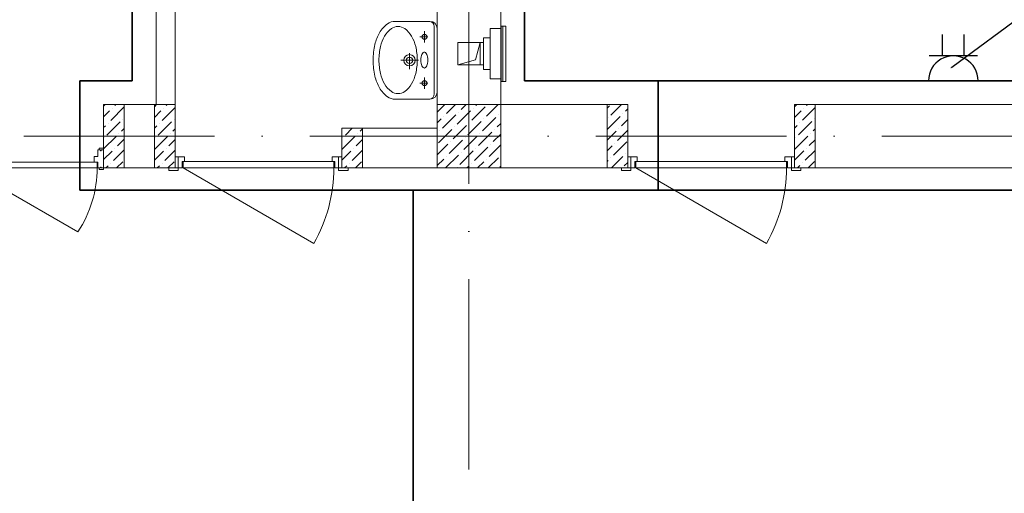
# Model space of a CAD drawing. Header units: millimetres. Extents: x 1114507 to 93926427, y 174473 to 817039.
# Tile 342 of 483: x 1781956 to 1788156, y 773875 to 776860. Entities that reach past the tile are written whole.
import ezdxf
from ezdxf import colors
from ezdxf.entities.mleader import LeaderData, LeaderLine
from ezdxf.math import Vec2, Vec3

# ---------------------------------------------------------------- set-up
doc = ezdxf.new("R2010")
doc.units = ezdxf.units.MM
doc.linetypes.add('ACAD_ISO10W100', pattern=[18, 12, -3, 0, -3])
doc.linetypes.add('ADSK_Скрыто', pattern=[6, 3, -3])
for name, color, linetype, lineweight in [('_Hidden_', 7, 'ADSK_Скрыто', 9), ('Doors', 86, 'Continuous', 13), ('Mechanical Equipment', 7, 'Continuous', 18), ('размеры', 12, 'Continuous', 15), ('Сантехника', 150, 'Continuous', 13)]:
    doc.layers.add(name, color=color, linetype=linetype, lineweight=lineweight)
doc.layers.add('ventilatsiya', color=7, linetype='Continuous')
doc.layers.add('ЭО', color=20, linetype='Continuous')
doc.styles.get("Standard").update_dxf_attribs({"font": 'isocpeui.ttf'})
doc.styles.add('X_ISO', font='isocpeui.ttf')
doc.dimstyles.new('Санжар', dxfattribs={"dimtxt": 240, "dimasz": 200, "dimexe": 200, "dimexo": 200, "dimgap": 50, "dimtad": 1, "dimdec": 0, "dimtxsty": 'Standard', "dimblk": 'OBLIQUE', "dimcen": 2.5, "dimdle": 200, "dimclrd": 152, "dimclre": 152, "dimclrt": 152, "dimadec": 0, "dimazin": 0, "dimtfac": 1, "dimtdec": 0, "dimtmove": 0, "dimatfit": 3, "dimldrblk": 'OBLIQUE', "dimfxl": 0, "dimlwd": 0, "dimlwe": 0, "dimarcsym": 0})

# ---------------------------------------------------------------- blocks, each defined once
blk = doc.blocks.new('blokqav3mak')
at = {"color": 1, "linetype": 'ACAD_ISO10W100', "lineweight": 0, "ltscale": 100}
for p, q in [((1603166.4, 782425.1), (1603166.4, 766825.1)), ((1626766.4, 776125.1), (1599766.4, 776125.1))]:
    blk.add_line(p, q, dxfattribs=at)
at = {"lineweight": 0, "ltscale": 100}
for p, q in [((1602966.4, 776325.1), (1602966.4, 782225.1)), ((1603366.4, 776325.1), (1603366.4, 782225.1)), ((1601196.4, 776325.1), (1601196.4, 778495.1)), ((1601316.4, 776325.1), (1601316.4, 778375.1)), ((1601316.4, 776325.1), (1600866.4, 776325.1)), ((1600866.4, 776325.1), (1600866.4, 775925.1)), ((1601316.4, 776325.1), (1601316.4, 775925.1)), ((1604166.4, 776325.1), (1603366.4, 776325.1)), ((1604166.4, 776325.1), (1604166.4, 775925.1)), ((1612566.4, 776325.1), (1605216.4, 776325.1)), ((1605216.4, 776325.1), (1605216.4, 775925.1)), ((1602966.4, 776175.1), (1602366.4, 776175.1)), ((1602366.4, 776175.1), (1602366.4, 775925.1)), ((1601316.4, 775925.1), (1600866.4, 775925.1)), ((1604166.4, 775925.1), (1602366.4, 775925.1)), ((1613766.4, 775925.1), (1605216.4, 775925.1))]:
    blk.add_line(p, q, dxfattribs=at)
at = {"linetype": 'Continuous', "lineweight": 0, "ltscale": 100}
for p, q in [((1600866.4, 776314.3, 0), (1600877.1, 776325.1, 0)), ((1600937.4, 776318, 0), (1600944.5, 776325.1, 0)), ((1601186.4, 776311.4, 0), (1601200, 776325.1, 0)), ((1601260.3, 776318, 0), (1601267.4, 776325.1, 0)), ((1602966.4, 776277), (1603014.5, 776325.1)), ((1603024.6, 776267.9), (1603081.8, 776325.1)), ((1603117.2, 776293.2), (1603149.2, 776325.1)), ((1603209.8, 776318.4), (1603216.5, 776325.1)), ((1603277.2, 776251.1), (1603351.2, 776325.1)), ((1604036.4, 776302, 0), (1604052.1, 776317.7, 0)), ((1604060.5, 776258.8, 0), (1604126.8, 776325.1, 0)), ((1605231.1, 776325.1, 0), (1605216.4, 776310.4, 0)), ((1605298.4, 776325.1, 0), (1605292.3, 776319, 0)), ((1600866.4, 776247, 0), (1600903.7, 776284.3, 0)), ((1600912.1, 776225.4, 0), (1600996.3, 776309.6, 0)), ((1600920.5, 776301.2, 0), (1600920.5, 776301.2, 0)), ((1601186.4, 776244.1, 0), (1601226.6, 776284.3, 0)), ((1601235, 776225.4, 0), (1601316.4, 776306.7, 0)), ((1601243.4, 776301.2, 0), (1601243.4, 776301.2, 0)), ((1602999.4, 776175.3), (1603083.6, 776259.5)), ((1603007.8, 776251.1), (1603007.8, 776251.1)), ((1603092, 776200.6), (1603176.2, 776284.8)), ((1603100.4, 776276.3), (1603100.4, 776276.3)), ((1603184.6, 776225.8), (1603268.8, 776310)), ((1603193, 776301.6), (1603193, 776301.6)), ((1603353, 776259.5), (1603353, 776259.5)), ((1604036.4, 776167.3, 0), (1604119.4, 776250.4, 0)), ((1604136.3, 776267.2, 0), (1604136.3, 776267.2, 0)), ((1604153.1, 776284.1, 0), (1604166.4, 776297.3, 0)), ((1605258.6, 776285.3, 0), (1605216.4, 776243, 0)), ((1605346.4, 776305.7, 0), (1605267, 776226.3, 0)), ((1605275.4, 776302.1, 0), (1605275.4, 776302.1, 0)), ((1600866.4, 776179.6, 0), (1600878.4, 776191.7, 0)), ((1600886.8, 776132.8, 0), (1600971, 776217, 0)), ((1600895.3, 776208.6, 0), (1600895.3, 776208.6, 0)), ((1600987.9, 776233.8, 0), (1600987.9, 776233.8, 0)), ((1601186.4, 776176.7, 0), (1601201.4, 776191.7, 0)), ((1601209.8, 776132.8, 0), (1601294, 776217, 0)), ((1601218.2, 776208.6, 0), (1601218.2, 776208.6, 0)), ((1601310.8, 776233.8, 0), (1601310.8, 776233.8, 0)), ((1602966.4, 776209.7), (1602990.9, 776234.2)), ((1603066.7, 776108), (1603150.9, 776192.2)), ((1603159.3, 776133.2), (1603243.5, 776217.4)), ((1603167.7, 776209), (1603167.7, 776209)), ((1603251.9, 776158.5), (1603336.1, 776242.7)), ((1603260.4, 776234.2), (1603260.4, 776234.2)), ((1603344.5, 776183.7), (1603366.4, 776205.5)), ((1604043.7, 776242, 0), (1604043.7, 776242, 0)), ((1604127.9, 776191.5, 0), (1604166.4, 776229.9, 0)), ((1605233.4, 776192.7, 0), (1605216.4, 776175.7, 0)), ((1605326, 776217.9, 0), (1605241.8, 776133.7, 0)), ((1605250.2, 776209.5, 0), (1605250.2, 776209.5, 0)), ((1605342.8, 776234.8, 0), (1605342.8, 776234.8, 0)), ((1600962.6, 776141.2, 0), (1600962.6, 776141.2, 0)), ((1600979.5, 776158, 0), (1600996.4, 776174.9, 0)), ((1601285.5, 776141.2, 0), (1601285.5, 776141.2, 0)), ((1601302.4, 776158, 0), (1601316.4, 776172, 0)), ((1602389.8, 776132.8, 0), (1602432.1, 776175.1, 0)), ((1602465.5, 776141.2, 0), (1602465.5, 776141.2, 0)), ((1602482.4, 776158, 0), (1602496.4, 776172, 0)), ((1602974.1, 776082.7), (1603058.3, 776166.9)), ((1602982.5, 776158.5), (1602982.5, 776158.5)), ((1603075.1, 776183.7), (1603075.1, 776183.7)), ((1603226.7, 776065.9), (1603310.9, 776150.1)), ((1603235.1, 776141.6), (1603235.1, 776141.6)), ((1603319.3, 776091.1), (1603366.4, 776138.2)), ((1603327.7, 776166.9), (1603327.7, 776166.9)), ((1604036.4, 776099.9, 0), (1604094.2, 776157.8, 0)), ((1604102.6, 776098.9, 0), (1604166.4, 776162.6, 0)), ((1604111, 776174.6, 0), (1604111, 776174.6, 0)), ((1605300.7, 776125.3, 0), (1605216.5, 776041.1, 0)), ((1605317.5, 776142.2, 0), (1605317.5, 776142.2, 0)), ((1605346.4, 776171, 0), (1605334.4, 776159, 0)), ((1600866.4, 776044.9, 0), (1600945.8, 776124.4, 0)), ((1600870, 776115.9, 0), (1600870, 776115.9, 0)), ((1600954.2, 776065.4, 0), (1600996.4, 776107.6, 0)), ((1601186.4, 776042, 0), (1601268.7, 776124.4, 0)), ((1601192.9, 776115.9, 0), (1601192.9, 776115.9, 0)), ((1601277.1, 776065.4, 0), (1601316.4, 776104.7, 0)), ((1602366.4, 776042, 0), (1602448.7, 776124.4, 0)), ((1602372.9, 776115.9, 0), (1602372.9, 776115.9, 0)), ((1602457.1, 776065.4, 0), (1602496.4, 776104.7, 0)), ((1602966.4, 776007.6), (1603033, 776074.3)), ((1603041.5, 776015.4), (1603125.6, 776099.5)), ((1603049.9, 776091.1), (1603049.9, 776091.1)), ((1603134.1, 776040.6), (1603218.3, 776124.8)), ((1603142.5, 776116.4), (1603142.5, 776116.4)), ((1603294, 775998.5), (1603366.4, 776070.8)), ((1603302.4, 776074.3), (1603302.4, 776074.3)), ((1604036.4, 776032.6, 0), (1604068.9, 776065.2, 0)), ((1604077.4, 776006.2, 0), (1604161.5, 776090.4, 0)), ((1604085.8, 776082, 0), (1604085.8, 776082, 0)), ((1605224.9, 776116.9, 0), (1605224.9, 776116.9, 0)), ((1605346.4, 776103.6, 0), (1605309.1, 776066.4, 0)), ((1600866.4, 775977.6, 0), (1600920.5, 776031.8, 0)), ((1600928.9, 775972.8, 0), (1600996.4, 776040.2, 0)), ((1600937.4, 776048.6, 0), (1600937.4, 776048.6, 0)), ((1601186.4, 775974.7, 0), (1601243.4, 776031.8, 0)), ((1601251.9, 775972.8, 0), (1601316.4, 776037.3, 0)), ((1601260.3, 776048.6, 0), (1601260.3, 776048.6, 0)), ((1602366.4, 775974.7, 0), (1602423.4, 776031.8, 0)), ((1602431.9, 775972.8, 0), (1602496.4, 776037.3, 0)), ((1602440.3, 776048.6, 0), (1602440.3, 776048.6, 0)), ((1603018.6, 775925.1), (1603100.4, 776006.9)), ((1603108.8, 775948), (1603193, 776032.2)), ((1603117.2, 776023.8), (1603117.2, 776023.8)), ((1603201.4, 775973.3), (1603285.6, 776057.4)), ((1603209.8, 776049), (1603209.8, 776049)), ((1604153.1, 776014.7, 0), (1604153.1, 776014.7, 0)), ((1605275.4, 776032.7, 0), (1605216.4, 775973.6, 0)), ((1605346.4, 776036.3, 0), (1605283.9, 775973.8, 0)), ((1605292.3, 776049.5, 0), (1605292.3, 776049.5, 0)), ((1600881.2, 775925.1, 0), (1600895.3, 775939.1, 0)), ((1600912.1, 775956, 0), (1600912.1, 775956, 0)), ((1600948.6, 775925.1, 0), (1600987.9, 775964.4, 0)), ((1601204.1, 775925.1, 0), (1601218.2, 775939.1, 0)), ((1601235, 775956, 0), (1601235, 775956, 0)), ((1601271.5, 775925.1, 0), (1601310.8, 775964.4, 0)), ((1602384.1, 775925.1, 0), (1602398.2, 775939.1, 0)), ((1602415, 775956, 0), (1602415, 775956, 0)), ((1602451.5, 775925.1, 0), (1602490.8, 775964.4, 0)), ((1602966.4, 775940.2), (1603007.8, 775981.7)), ((1603024.6, 775998.5), (1603024.6, 775998.5)), ((1603153.3, 775925.1), (1603167.7, 775939.6)), ((1603184.6, 775956.4), (1603184.6, 775956.4)), ((1603220.6, 775925.1), (1603260.4, 775964.8)), ((1603277.2, 775981.7), (1603277.2, 775981.7)), ((1603288, 775925.1), (1603353, 775990.1)), ((1604036.4, 775965.2, 0), (1604043.7, 775972.6, 0)), ((1604060.5, 775989.4, 0), (1604060.5, 775989.4, 0)), ((1604063.6, 775925.1, 0), (1604136.3, 775997.8, 0)), ((1604144.7, 775938.9, 0), (1604166.4, 775960.5, 0)), ((1605250.2, 775940.1, 0), (1605235.2, 775925.1, 0)), ((1605267, 775956.9, 0), (1605267, 775956.9, 0)), ((1605342.8, 775965.4, 0), (1605302.5, 775925.1, 0)), ((1603092, 775931.2), (1603092, 775931.2)), ((1603361.4, 775931.2), (1603366.4, 775936.1))]:
    blk.add_line(p, q, dxfattribs=at)
at = {"layer": '_Hidden_', "color": 5, "lineweight": 0}
for p, q in [((1603369.7, 776819.6), (1603370.2, 776819.6)), ((1603299.3, 776804.3), (1603299.3, 776804)), ((1603299.3, 776804), (1603299.3, 776804.3)), ((1603323.3, 776804), (1603323.3, 776804.3)), ((1603323.3, 776804.3), (1603323.3, 776804)), ((1603366.4, 776804), (1603366.4, 776804.3)), ((1603366.4, 776804.3), (1603366.4, 776804)), ((1603299.3, 776486.7), (1603299.3, 776486.3)), ((1603299.3, 776486.3), (1603299.3, 776486.7)), ((1603323.3, 776486.3), (1603323.3, 776486.7)), ((1603323.3, 776486.7), (1603323.3, 776486.3)), ((1603366.4, 776486.7), (1603366.4, 776486.3)), ((1603366.4, 776486.3), (1603366.4, 776486.7)), ((1603370.2, 776470.7), (1603369.7, 776470.7))]:
    blk.add_line(p, q, dxfattribs=at)
at = {"layer": 'Doors', "lineweight": 0}
for p, q in [((1600830.4, 775998), (1600830.4, 776038.5)), ((1600846.4, 776038.5), (1600830.4, 776038.5)), ((1600838.1, 776038.5), (1600838.1, 776049.3)), ((1600866.4, 776049.3), (1600838.1, 776049.3)), ((1600846.4, 776038.5), (1600846.4, 776033.5)), ((1600850.8, 776033.5), (1600846.4, 776033.5)), ((1600850.8, 776038.5), (1600850.8, 776033.5)), ((1600866.4, 776038.5), (1600850.8, 776038.5)), ((1600866.4, 776038.5), (1600850.8, 776038.5)), ((1600866.4, 776038.5), (1600866.4, 776049.3)), ((1600866.4, 775926), (1600866.4, 776038.5)), ((1600866.4, 776038.5), (1600866.4, 776038.5)), ((1600002.4, 775962), (1600807.7, 775962)), ((1600807.7, 775962), (1600807.7, 775998)), ((1600830.4, 775998), (1600807.7, 775998)), ((1600807.7, 775962), (1600830.4, 775962)), ((1600826, 775926), (1600826, 775962)), ((1600830.4, 775926), (1600830.4, 775962)), ((1601316.4, 775995.1), (1601336.4, 775995.1)), ((1601316.4, 775925.1), (1601316.4, 775995.1)), ((1601376.4, 775995.1), (1601336.4, 775995.1)), ((1601336.4, 775995.1), (1601336.4, 775925.1)), ((1601336.4, 775995.1), (1601336.4, 775925.1)), ((1601361.4, 775925.1), (1601361.4, 775965.1)), ((1601361.4, 775965.1), (1601376.4, 775965.1)), ((1602316.4, 775965.1), (1601366.4, 775965.1)), ((1601366.4, 775965.1), (1601366.4, 775925.1)), ((1601376.4, 775965.1), (1601376.4, 775995.1)), ((1602306.4, 775965.1), (1602306.4, 775995.1)), ((1602306.4, 775995.1), (1602346.4, 775995.1)), ((1602321.4, 775965.1), (1602306.4, 775965.1)), ((1602316.4, 775925.1), (1602316.4, 775965.1)), ((1602321.4, 775925.1), (1602321.4, 775965.1)), ((1602346.4, 775995.1), (1602346.4, 775925.1)), ((1602366.4, 775995.1), (1602346.4, 775995.1)), ((1602346.4, 775995.1), (1602346.4, 775925.1)), ((1602366.4, 775925.1), (1602366.4, 775995.1)), ((1604166.4, 775995.1), (1604186.4, 775995.1)), ((1604166.4, 775925.1), (1604166.4, 775995.1)), ((1604226.4, 775995.1), (1604186.4, 775995.1)), ((1604186.4, 775995.1), (1604186.4, 775925.1)), ((1604186.4, 775995.1), (1604186.4, 775925.1)), ((1604211.4, 775925.1), (1604211.4, 775965.1)), ((1604211.4, 775965.1), (1604226.4, 775965.1)), ((1605166.4, 775965.1), (1604216.4, 775965.1)), ((1604216.4, 775965.1), (1604216.4, 775925.1)), ((1604226.4, 775965.1), (1604226.4, 775995.1)), ((1605156.4, 775965.1), (1605156.4, 775995.1)), ((1605156.4, 775995.1), (1605196.4, 775995.1)), ((1605171.4, 775965.1), (1605156.4, 775965.1)), ((1605166.4, 775925.1), (1605166.4, 775965.1)), ((1605171.4, 775925.1), (1605171.4, 775965.1)), ((1605196.4, 775995.1), (1605196.4, 775925.1)), ((1605216.4, 775995.1), (1605196.4, 775995.1)), ((1605196.4, 775995.1), (1605196.4, 775925.1)), ((1605216.4, 775925.1), (1605216.4, 775995.1)), ((1600006.7, 775926), (1600704.6, 775523)), ((1600006.7, 775926), (1600826, 775926)), ((1600846.4, 775926), (1600830.4, 775926)), ((1600838.1, 775926), (1600838.1, 775915.2)), ((1600866.4, 775915.2), (1600838.1, 775915.2)), ((1600846.4, 775926), (1600846.4, 775930.9)), ((1600850.8, 775930.9), (1600846.4, 775930.9)), ((1600850.8, 775926), (1600850.8, 775930.9)), ((1600866.4, 775926), (1600850.8, 775926)), ((1600866.4, 775926), (1600866.4, 775926)), ((1600866.4, 775926), (1600866.4, 775915.2)), ((1601336.4, 775925.1), (1601276.4, 775925.1)), ((1601276.4, 775925.1), (1601276.4, 775910.1)), ((1601276.4, 775910.1), (1601336.4, 775910.1)), ((1601336.4, 775925.1), (1601316.4, 775925.1)), ((1601336.4, 775925.1), (1601361.4, 775925.1)), ((1601336.4, 775910.1), (1601336.4, 775925.1)), ((1601366.4, 775925.1), (1602189.1, 775450.1)), ((1601366.4, 775925.1), (1602316.4, 775925.1)), ((1602346.4, 775925.1), (1602321.4, 775925.1)), ((1602346.4, 775925.1), (1602366.4, 775925.1)), ((1602406.4, 775925.1), (1602346.4, 775925.1)), ((1602346.4, 775925.1), (1602346.4, 775910.1)), ((1602346.4, 775910.1), (1602406.4, 775910.1)), ((1602406.4, 775910.1), (1602406.4, 775925.1)), ((1604186.4, 775925.1), (1604126.4, 775925.1)), ((1604126.4, 775925.1), (1604126.4, 775910.1)), ((1604126.4, 775910.1), (1604186.4, 775910.1)), ((1604186.4, 775925.1), (1604166.4, 775925.1)), ((1604186.4, 775925.1), (1604211.4, 775925.1)), ((1604186.4, 775910.1), (1604186.4, 775925.1)), ((1604216.4, 775925.1), (1605039.1, 775450.1)), ((1604216.4, 775925.1), (1605166.4, 775925.1)), ((1605196.4, 775925.1), (1605171.4, 775925.1)), ((1605196.4, 775925.1), (1605216.4, 775925.1)), ((1605256.4, 775925.1), (1605196.4, 775925.1)), ((1605196.4, 775925.1), (1605196.4, 775910.1)), ((1605196.4, 775910.1), (1605256.4, 775910.1)), ((1605256.4, 775910.1), (1605256.4, 775925.1))]:
    blk.add_line(p, q, dxfattribs=at)
for centre, radius, start in [((1600096.7, 775926), 729.4, 326.46276), ((1601366.4, 775925.1), 950, 330), ((1604216.4, 775925.1), 950, 330)]:
    blk.add_arc(centre, radius, start, 0, dxfattribs=at)
at = {"layer": 'Mechanical Equipment', "color": 5, "lineweight": 0}
for p, q in [((1603369.4, 776819.6), (1603369.4, 776470.7)), ((1603369.7, 776819.6), (1603369.7, 776470.7)), ((1603369.7, 776819.6), (1603379.4, 776819.6)), ((1603379.4, 776819.6), (1603388.8, 776819.6)), ((1603379.4, 776819.6), (1603379.4, 776470.7)), ((1603388.8, 776819.6), (1603398.4, 776819.6)), ((1603398.4, 776470.7), (1603398.4, 776819.6)), ((1603299.3, 776745.3), (1603258.1, 776745.3)), ((1603258.1, 776545.3), (1603258.1, 776745.3)), ((1603323.3, 776804.3), (1603299.3, 776804.3)), ((1603299.3, 776804.3), (1603299.3, 776804)), ((1603299.3, 776794.3), (1603299.3, 776804.3)), ((1603299.3, 776496.3), (1603299.3, 776794.3)), ((1603366.4, 776804.3), (1603323.3, 776804.3)), ((1603323.3, 776804), (1603323.3, 776804.3)), ((1603323.3, 776804.3), (1603323.3, 776804)), ((1603366.4, 776804), (1603366.4, 776804.3)), ((1603366.4, 776804.3), (1603366.4, 776794.3)), ((1603366.4, 776794.3), (1603366.4, 776496.3)), ((1603258.1, 776545.3), (1603299.3, 776545.3)), ((1603299.3, 776486.3), (1603299.3, 776496.3)), ((1603299.3, 776486.7), (1603299.3, 776486.3)), ((1603299.3, 776486.3), (1603323.3, 776486.3)), ((1603323.3, 776486.3), (1603323.3, 776486.7)), ((1603323.3, 776486.7), (1603323.3, 776486.3)), ((1603323.3, 776486.3), (1603366.4, 776486.3)), ((1603366.4, 776496.3), (1603366.4, 776486.3)), ((1603366.4, 776486.3), (1603366.4, 776486.7)), ((1603379.4, 776470.7), (1603369.7, 776470.7)), ((1603388.8, 776470.7), (1603379.4, 776470.7)), ((1603398.4, 776470.7), (1603388.8, 776470.7))]:
    blk.add_line(p, q, dxfattribs=at)
at = {"layer": 'ventilatsiya', "lineweight": 0, "ltscale": 100}
for p, q in [((1603236.4, 776715.3), (1603096.4, 776715.3)), ((1603096.4, 776715.3), (1603096.4, 776575.3)), ((1603191, 776715.3), (1603258.1, 776715.3)), ((1603236.4, 776715.3), (1603207.2, 776607)), ((1603236.4, 776575.3), (1603236.4, 776715.3)), ((1603207.2, 776607), (1603096.4, 776575.3)), ((1603096.4, 776575.3), (1603236.4, 776575.3)), ((1603191, 776575.3), (1603258.1, 776575.3))]:
    blk.add_line(p, q, dxfattribs=at)
at = {"layer": 'размеры', "lineweight": 0, "ltscale": 5}
for p, q in [((1600996.4, 776325.1), (1600866.4, 776325.1)), ((1600866.4, 776325.1), (1600866.4, 775925.1)), ((1600996.4, 775925.1), (1600996.4, 776325.1)), ((1601316.4, 776325.1), (1601186.4, 776325.1)), ((1601186.4, 776325.1), (1601186.4, 775925.1)), ((1601316.4, 775925.1), (1601316.4, 776325.1)), ((1603366.4, 776325.1), (1602966.4, 776325.1)), ((1602966.4, 776325.1), (1602966.4, 775925.1)), ((1603366.4, 775925.1), (1603366.4, 776325.1)), ((1604166.4, 776325.1), (1604036.4, 776325.1)), ((1604036.4, 776325.1), (1604036.4, 775925.1)), ((1604166.4, 775925.1), (1604166.4, 776325.1)), ((1605216.4, 775925.1), (1605216.4, 776325.1)), ((1605216.4, 776325.1), (1605346.4, 776325.1)), ((1605346.4, 776325.1), (1605346.4, 775925.1)), ((1602496.4, 776175.1), (1602366.4, 776175.1)), ((1602366.4, 776175.1), (1602366.4, 775925.1)), ((1602496.4, 775925.1), (1602496.4, 776175.1)), ((1600866.4, 775925.1), (1600996.4, 775925.1)), ((1601186.4, 775925.1), (1601316.4, 775925.1)), ((1602366.4, 775925.1), (1602496.4, 775925.1)), ((1602966.4, 775925.1), (1603366.4, 775925.1)), ((1604036.4, 775925.1), (1604166.4, 775925.1)), ((1605346.4, 775925.1), (1605216.4, 775925.1))]:
    blk.add_line(p, q, dxfattribs=at)
at = {"layer": 'Сантехника', "lineweight": 0}
for p, q in [((1602696.2, 776849), (1602921.4, 776849)), ((1602948.4, 776819.3), (1602948.4, 776603.8)), ((1602907.9, 776751.3), (1602856.6, 776751.3)), ((1602887.3, 776786.9), (1602887.3, 776715.7)), ((1602966.4, 776804), (1602966.4, 776603.8)), ((1602792.4, 776648.3), (1602792.4, 776547.1)), ((1602848.9, 776603.8), (1602738.6, 776603.8)), ((1602948.4, 776388.2), (1602948.4, 776603.8)), ((1602966.4, 776603.8), (1602966.4, 776403.5)), ((1602907.9, 776459.1), (1602856.6, 776459.1)), ((1602887.3, 776494.7), (1602887.3, 776423.5)), ((1602921.4, 776358.6), (1602696.2, 776358.6))]:
    blk.add_line(p, q, dxfattribs=at)
for centre, radius in [((1602887.3, 776751.3), 15.4), ((1602792.4, 776603.8), 35.9), ((1602792.4, 776603.8), 20.1), ((1602887.3, 776459.1), 15.4)]:
    blk.add_circle(centre, radius, dxfattribs=at)
for centre, radius, start, end in [((1602758, 776690), 177.4, 126.02779, 150.33698), ((1602702.1, 776767), 82.2, 90, 126.02779), ((1602720.6, 776745.4), 71.4, 90, 126.02779), ((1602702.1, 776767), 82.2, 85.88044, 90), ((1602720.6, 776745.4), 71.4, 53.97221, 90), ((1602915.2, 776815.8), 33.3, 0, 90), ((1602921.4, 776804), 45, 0, 90), ((1602847.7, 776638.9), 280.6, 150.33698, 166.7261), ((1602847, 776634.3), 243.6, 150.33698, 166.7261), ((1602769.2, 776678.6), 154, 126.02779, 150.33698), ((1602672, 776678.6), 154, 29.66302, 53.97221), ((1602594.2, 776634.3), 243.6, 13.2739, 29.66302), ((1602989.9, 776605.4), 426.7, 166.7261, 180), ((1602970.5, 776605.2), 370.4, 166.7261, 180), ((1602470.8, 776605.2), 370.4, 0, 13.2739), ((1602981.3, 776605.2), 117, 169.87605, 180), ((1602934, 776613.6), 69, 156.68018, 169.87605), ((1602904.3, 776626.4), 36.7, 133.85702, 156.68018), ((1602886.1, 776645.4), 10.3, 90, 133.85702), ((1602886.1, 776645.4), 10.3, 46.14298, 90), ((1602867.8, 776626.4), 36.7, 23.31982, 46.14298), ((1602838.1, 776613.6), 69, 10.12395, 23.31982), ((1602790.8, 776605.2), 117, 0, 10.12395), ((1602989.9, 776605.4), 426.7, 180, 180.21449), ((1602989.9, 776602.2), 426.7, 179.78551, 180), ((1602989.9, 776602.2), 426.7, 180, 193.2739), ((1602970.5, 776605.2), 370.4, 180, 193.2739), ((1602470.8, 776605.2), 370.4, 346.7261, 0), ((1602981.3, 776605.2), 117, 180, 190.12395), ((1602934, 776596.7), 69, 190.12395, 203.31982), ((1602904.3, 776584), 36.7, 203.31982, 226.14298), ((1602867.8, 776584), 36.7, 313.85702, 336.68018), ((1602838.1, 776596.7), 69, 336.68018, 349.87605), ((1602790.8, 776605.2), 117, 349.87605, 0), ((1602847.7, 776568.6), 280.6, 193.2739, 209.66302), ((1602847, 776576.1), 243.6, 193.2739, 209.66302), ((1602594.2, 776576.1), 243.6, 330.33698, 346.7261), ((1602886.1, 776564.9), 10.3, 226.14298, 270), ((1602886.1, 776564.9), 10.3, 270, 313.85702), ((1602769.2, 776531.7), 154, 209.66302, 233.97221), ((1602672, 776531.7), 154, 306.02779, 330.33698), ((1602758, 776517.6), 177.4, 209.66302, 233.97221), ((1602702.1, 776440.6), 82.2, 233.97221, 270), ((1602720.6, 776464.9), 71.4, 233.97221, 270), ((1602720.6, 776464.9), 71.4, 270, 306.02779), ((1602915.2, 776391.8), 33.3, 270, 0), ((1602921.4, 776403.5), 45, 270, 0), ((1602702.1, 776440.6), 82.2, 270, 274.11956)]:
    blk.add_arc(centre, radius, start, end, dxfattribs=at)
blk = doc.blocks.new('ауцп')
at = {"color": 152, "lineweight": 30, "ltscale": 60, "true_color": 0x006edd}
blk.add_line((3357036.7, 1654646.7), (3357036.7, 1654921), dxfattribs=at)
at = {"layer": 'ЭО', "color": 152, "lineweight": 30, "ltscale": 10, "true_color": 0x006edd}
for p, q in [((3356896.4, 1654643.7), (3356896.4, 1654923.7)), ((3357036.7, 1654844.3), (3357158.3, 1654844.3)), ((3357036.7, 1654722.9), (3357158.3, 1654722.9))]:
    blk.add_line(p, q, dxfattribs=at)
blk.add_arc((3356896.7, 1654783.7), 140, 269.8964, 90.1036, dxfattribs=at)
blk = doc.blocks.new('_Oblique')
at = {"color": 0, "linetype": 'ByBlock', "lineweight": -2}
blk.add_line((-0.5, -0.5), (0.5, 0.5), dxfattribs=at)
blk = doc.blocks.new('*D1863')
at = {"color": 152, "linetype": 'Continuous', "lineweight": 0, "ltscale": 100, "transparency": 16777216}
for p, q in [((1786834.7, 777122.3), (1786834.7, 777442.3)), ((1787834.7, 777122.3), (1787834.7, 777442.3)), ((1786634.7, 777242.3), (1788034.7, 777242.3))]:
    blk.add_line(p, q, dxfattribs=at)
at = {"layer": 'Defpoints', "color": 0, "lineweight": 35, "ltscale": 100, "transparency": 16777216}
for p in [(1787834.7, 777242.3), (1786834.7, 776325.1), (1787834.7, 776325.1)]:
    blk.add_point(p, dxfattribs=at)
at = {"color": 152, "lineweight": 0, "ltscale": 100, "transparency": 16777216, "xscale": 200, "yscale": 200, "zscale": 200, "rotation": 180}
blk.add_blockref('_Oblique', (1786834.7, 777242.3), dxfattribs=at)
at = {"color": 152, "lineweight": 0, "ltscale": 100, "transparency": 16777216, "xscale": 200, "yscale": 200, "zscale": 200}
blk.add_blockref('_Oblique', (1787834.7, 777242.3), dxfattribs=at)
at = {"color": 152, "lineweight": 35, "ltscale": 100, "transparency": 16777216, "insert": (1787334.7, 777412.3), "char_height": 240, "attachment_point": 5, "bg_fill": 3, "box_fill_scale": 1.1, "bg_fill_color": 256, "bg_fill_true_color": 13158600, "bg_fill_transparency": 0}
blk.add_mtext('1000', dxfattribs=at)
blk = doc.blocks.new('_Dot')
at = {"color": 0, "linetype": 'ByBlock', "lineweight": -2}
blk.add_line((-0.5, 0), (-1, 0), dxfattribs=at)
at = {"color": 0, "linetype": 'ByBlock', "const_width": 0.5}
blk.add_lwpolyline([(-0.25, 0, 1), (0.25, 0, 1)], format="xyb", close=True, dxfattribs=at)

msp = doc.modelspace()

# ---------------------------------------------------------------- linework, layer by layer
at = {"color": 0, "lineweight": 35, "ltscale": 100}
for p, q in [((1785134.7, 781181.1), (1785134.7, 776475.1)), ((1782664.7, 776475.1), (1782664.7, 778646.7)), ((1782664.7, 776475.1), (1782334.7, 776475.1)), ((1782334.7, 776475.1), (1782334.7, 775786.1)), ((1785134.7, 776475.1), (1794034.7, 776475.1)), ((1785977.2, 776475.1), (1785977.2, 775786.1)), ((1782334.7, 775786.1), (1805056.1, 775786.1)), ((1784434.7, 772466.9), (1784434.7, 775786.1))]:
    msp.add_line(p, q, dxfattribs=at)

# ---------------------------------------------------------------- block references
at = {"color": 0}
msp.add_blockref('blokqav3mak', (181618.3, 0), dxfattribs=at)
at = {"lineweight": 30, "xscale": 1.114080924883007, "yscale": 1.114080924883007, "zscale": 1.114080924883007, "rotation": 90}
msp.add_blockref('ауцп', (3631397.7, -2963379.2), dxfattribs=at)

# ---------------------------------------------------------------- next in the draw order: dimensions: what is measured, and where the dimension line sits
at = {"color": 0, "lineweight": 35, "ltscale": 100}
dim = msp.add_linear_dim(base=(1787834.7, 777242.3), p1=(1786834.7, 776325.1), p2=(1787834.7, 776325.1), dimstyle='Санжар', override={"dimfxl": 120, "dimfxlon": 1, "dimtfill": 1, "dimarcsym": 1}, dxfattribs=at)
dim.commit()
dim.dimension.update_dxf_attribs({"geometry": '*D1863', "text_midpoint": (1787334.7, 777412.3)})

# ---------------------------------------------------------------- next in the draw order: leaders
at = {"lineweight": 0}
ml = msp.add_multileader_mtext('Standard', dxfattribs=at)
ml.set_content('{\\fISOCPEUR|b0|i0|c204|p34;Гр.3,7\\P1,8 м}', color=256, style='X_ISO')
ml.set_leader_properties()
ml.set_arrow_properties(name='DOT')
ml.build(insert=Vec2(0, 0))
ml.multileader.update_dxf_attribs({"text_left_attachment_type": 6, "text_right_attachment_type": 6, "dogleg_length": 0.36, "arrow_head_size": 5.68})
ctx = ml.context
ctx.base_point, ctx.char_height, ctx.arrow_head_size, ctx.landing_gap_size, ctx.plane_origin = Vec3(1788366.8, 776961.6), 142.116, 5.68, 0.568, Vec3(1790407.6, 777105.4)
ctx.left_attachment, ctx.right_attachment = 6, 6
notes = []
notes.append((ctx, [(1, (1, 1, 0), (1788366.6, 776961.6), (1, 0), 0.205, [(0, [(1787819.9, 776556.4)], 0, [])])]))
ctx.mtext.insert, ctx.mtext.rotation, ctx.mtext.width, ctx.mtext.flow_direction = Vec3(1788367.4, 777132.1), 6.283185, 1220.836, 5
for ctx, leaders in notes:
    for number, flags, end, landing, length, lines in leaders:
        leader = LeaderData()
        leader.index, (leader.has_last_leader_line, leader.has_dogleg_vector, leader.attachment_direction) = number, flags
        leader.last_leader_point, leader.dogleg_vector, leader.dogleg_length = Vec3(end), Vec3(landing), length
        for number, points, colour, breaks in lines:
            line = LeaderLine()
            line.index, line.vertices, line.color, line.breaks = number, Vec3.list(points), colors.encode_raw_color(colour), breaks
            leader.lines.append(line)
        ctx.leaders.append(leader)

doc.saveas('drawing.dxf')
